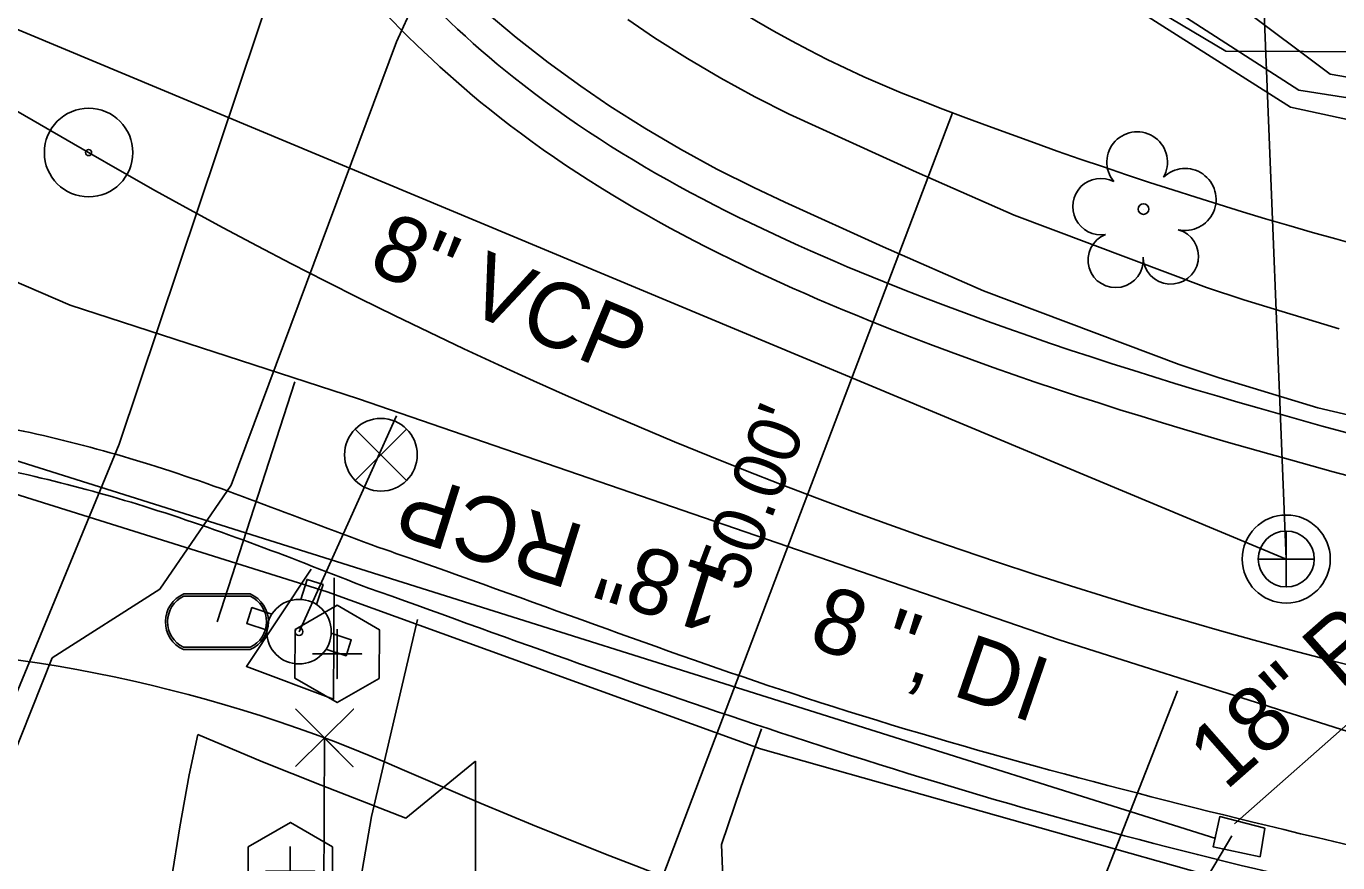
# Model space of a CAD drawing. Extents: x 1614611 to 1617571, y 898867 to 905462.
# Drawn here: x 1616405.6 to 1616485.9, y 901663.2 to 901714.4 of the extents above; entities that cross this region are included whole.
import ezdxf

# ---------------------------------------------------------------- set-up
doc = ezdxf.new("R2010")
doc.units = 0
for name, color, linetype in [('Exist Boundary Watershed Residential C 05', 7, 'Continuous'), ('Exist Horizontal Alignment Tick Label', 7, 'Continuous'), ('Exist Right of Way Width CELL', 7, 'Continuous'), ('Exist Survey Centerline Point CELL', 7, 'Continuous'), ('Exist Utilities Gas UG Line SUE LOS B', 7, 'Continuous'), ('Exist Utilities Sanitary Sewer Manhole Leader', 7, 'Continuous'), ('Exist Utilities Sanitary Sewer UG Line', 7, 'Continuous'), ('Exist Utilities Sanitary Sewer UG Line Text', 7, 'Continuous'), ('Exist Utilities Telephone UG FO SUE LOS B', 7, 'Continuous'), ('Exist Utilities TV UG FO Cable SUE LOS B', 7, 'Continuous'), ('Exist Utilities Water UG Line SUE LOS B', 7, 'Continuous'), ('Exist Utilities Water UG Line SUE LOS B Text', 7, 'Continuous'), ('Exist Vegetation Tree CELL', 7, 'Continuous'), ('Old_Level_21', 7, 'Continuous'), ('Prop Drainage Structure Catch Basin Grate 840 03E Label', 7, 'Continuous'), ('Prop Drainage Structure Catch Basin Open Throat 4 CELL', 7, 'Continuous'), ('Prop Drainage Structure Drop Inlet Grate 3 Narrow Slots and Sag Grates 840 24 Label', 7, 'Continuous'), ('Prop Drainage Structure Pipe Alternate 30in Label', 7, 'Continuous'), ('Prop Drainage Structure Pipe Stub Out CELL', 7, 'Continuous'), ('Prop Drainage Structure Tops and Inverts LABEL', 7, 'Continuous'), ('Prop Earthen Structure Base Ditch Detail CELL', 7, 'Continuous'), ('Prop Earthen Structure Head Ditch Label', 7, 'Continuous'), ('Prop Earthen Structure V Ditch Detail Label', 7, 'Continuous'), ('Prop Erosion Embankment Toe Protection with Rip Rap 3 Detail CELL', 7, 'Continuous'), ('Prop Plan Preparation Drainage Notes Label', 7, 'Continuous'), ('Prop SS Transition Line', 7, 'Continuous'), ('Raster_Level_2', 7, 'Continuous'), ('Scratch_Level_1', 7, 'Continuous'), ('Scratch_Level_9', 7, 'Continuous')]:
    doc.layers.add(name, color=color, linetype=linetype)

# ---------------------------------------------------------------- blocks, each defined once
blk = doc.blocks.new('EXIST UTILITIES SANITARY SEWER MANHOLE')
at = {"layer": 'Old_Level_21'}
blk.add_lwpolyline([(0, 0.03425), (0, -0.03425), (0, 0), (0.03425, 0), (-0.03425, 0)], dxfattribs=at)
for radius in [0.05389, 0.03425]:
    blk.add_circle((0, 0), radius, dxfattribs=at)
blk = doc.blocks.new('EXIST SURVEY CENTERLINE POINT')
at = {"layer": 'Exist Survey Centerline Point CELL'}
for radius in [0.0542, 0.00375]:
    blk.add_circle((0, 0), radius, dxfattribs=at)
blk = doc.blocks.new('EXIST UTILITIES SANITARY SEWER CLEAN-OUT')
at = {"layer": 'Prop Drainage Structure Pipe Stub Out CELL'}
blk.add_line((0, 0), (0, 0), dxfattribs=at)
blk.add_lwpolyline([(-0.0516, 0.0299), (-0.0517, -0.0297), (-0.0001, -0.0596), (0.0516, -0.0299), (0.0517, 0.0297), (0.0001, 0.0596)], close=True, dxfattribs=at)
blk.add_lwpolyline([(0, 0.0302), (0, -0.0302), (0, 0), (0.0302, 0), (-0.0302, 0)], dxfattribs=at)
blk = doc.blocks.new('EXIST UTILITIES WATER METER')
at = {"layer": 'Prop SS Transition Line'}
blk.add_line((0, 0), (0, 0), dxfattribs=at)
for points in [[(-0.0408, 0.034), (0.0408, 0.034)], [(-0.0408, 0.0312), (0.0408, 0.0312)], [(0.0408, -0.0312), (-0.0413, -0.0312)], [(0.0408, -0.034), (-0.0413, -0.034)]]:
    blk.add_lwpolyline(points, dxfattribs=at)
for centre, radius, start, end in [((-0.0261, -0.0001), 0.0371, 113.178, 245.9794), ((0.0259, 0), 0.0371, 293.6483, 66.3084), ((-0.0259, -0.0001), 0.0347, 115.3009, 243.7824), ((0.0261, 0), 0.0345, 295.1272, 64.8728)]:
    blk.add_arc(centre, radius, start, end, dxfattribs=at)

msp = doc.modelspace()

# ---------------------------------------------------------------- linework, layer by layer
at = {"layer": 'Exist Boundary Watershed Residential C 05'}
msp.add_line((1616427.974, 901679.501), (1616426.531, 901679.995), dxfattribs=at)
for points in [[(1616499.205, 901686.104), (1616458.121, 901698.743), (1616435.429, 901711.261), (1616421.114, 901726.337), (1616409.376, 901744.292), (1616402.266, 901762.223), (1616399.824, 901773.888)], [(1616426.531, 901679.995), (1616412.776, 901685.013), (1616400.116, 901688.02), (1616382.987, 901689.032), (1616360.607, 901685.803)], [(1616576.436, 901651.141), (1616560.362, 901651.873), (1616541.572, 901653.197), (1616514.262, 901656.474), (1616480.87, 901662.803), (1616452.549, 901670.884), (1616427.974, 901679.501)]]:
    msp.add_spline(points, degree=3, dxfattribs=at)
at = {"layer": 'Exist Right of Way Width CELL'}
for p in [(1616462.305, 901709.099), (1616444.555, 901662.356)]:
    msp.add_line(p, (1616453.449, 901685.778), dxfattribs=at)
at = {"layer": 'Exist Utilities Gas UG Line SUE LOS B'}
for points in [[(1616326.476, 901676.736), (1616348.676, 901680.409), (1616373.137, 901686.793), (1616383.025, 901688.182), (1616402.076, 901686.65), (1616424.003, 901679.778), (1616450.549, 901670.159), (1616479.448, 901661.996), (1616512.172, 901655.218), (1616540.791, 901649.287), (1616561.301, 901640.128), (1616569.634, 901633.987), (1616582.757, 901628.459), (1616598.916, 901622.957)], [(1616431.279, 901621.331), (1616424.74, 901628.52), (1616423.23, 901645.841), (1616426.723, 901666.015), (1616429.548, 901678.085)]]:
    msp.add_lwpolyline(points, dxfattribs=at)
at = {"layer": 'Exist Utilities Sanitary Sewer Manhole Leader'}
msp.add_lwpolyline([(1616482.734, 901681.778), (1616481.328, 901716.774), (1616482.574, 901722.644)], dxfattribs=at)
at = {"layer": 'Exist Utilities Sanitary Sewer UG Line'}
msp.add_line((1616378.522, 901725.261), (1616482.734, 901681.778), dxfattribs=at)
at = {"layer": 'Exist Utilities Telephone UG FO SUE LOS B'}
msp.add_lwpolyline([(1616403.027, 901799.886), (1616405.042, 901786.962), (1616407.42, 901779.597), (1616413.723, 901777.142), (1616420.336, 901772.018), (1616441.685, 901749.86), (1616460.622, 901734.034), (1616479.889, 901715.599), (1616485.431, 901711.46), (1616493.523, 901710.046), (1616500.245, 901708.454), (1616507.394, 901707.167), (1616536.687, 901701.346), (1616564.858, 901705.848), (1616589.379, 901702.098), (1616608.135, 901703.051), (1616664.776, 901704.154), (1616671.11, 901705.313), (1616671.11, 901705.313), (1616675.412, 901706.022)], dxfattribs=at)
at = {"layer": 'Exist Utilities TV UG FO Cable SUE LOS B'}
msp.add_lwpolyline([(1616322.444, 901658.273), (1616339.946, 901658.826), (1616355.221, 901659.676), (1616371.625, 901659.727), (1616395.682, 901655.657), (1616398.624, 901656.007), (1616399.566, 901656.627), (1616407.168, 901675.727), (1616413.759, 901679.936), (1616418.141, 901686.302), (1616428.261, 901713.431), (1616435.829, 901730.04), (1616439.688, 901732.7), (1616443.775, 901733.977), (1616446.881, 901732.87), (1616463.4, 901722.178), (1616479.028, 901712.875), (1616493.292, 901712.8)], dxfattribs=at)
at = {"layer": 'Exist Utilities Water UG Line SUE LOS B'}
msp.add_line((1616471.106, 901661.04), (1616476.068, 901673.701), dxfattribs=at)
msp.add_lwpolyline([(1616377.759, 901712.494), (1616386.979, 901706.494), (1616408.272, 901697.324), (1616425.929, 901691.577), (1616468.832, 901676.829), (1616508.937, 901664.099), (1616510.824, 901664.64), (1616537.41, 901680.966), (1616540.697, 901682.616)], dxfattribs=at)
at = {"layer": 'Exist Vegetation Tree CELL'}
msp.add_line((1616473.988, 901703.202), (1616473.988, 901703.202), dxfattribs=at)
msp.add_circle((1616473.988, 901703.202), 0.326, dxfattribs=at)
for centre, radius, start, end in [((1616473.603, 901706.076), 1.856, 330.16508, 219.71335), ((1616476.537, 901703.791), 1.899, 257.1011, 134.19993), ((1616471.383, 901703.356), 1.727, 62.66361, 279.3457), ((1616472.284, 901700.082), 1.689, 111.56708, 6.23104), ((1616475.661, 901700.303), 1.698, 181.28216, 74.55999)]:
    msp.add_arc(centre, radius, start, end, dxfattribs=at)
at = {"layer": 'Prop Drainage Structure Catch Basin Grate 840 03E Label'}
for points in [[(1616454.198, 901982.473), (1616452.086, 901959.007), (1616448.146, 901937.936), (1616436.912, 901904.437), (1616414.57, 901852.232), (1616406.707, 901821.065), (1616409.297, 901784.964), (1616413.113, 901774.573), (1616426.106, 901752.303), (1616435.595, 901746.317), (1616447.342, 901733.779), (1616483.503, 901710.483), (1616530.045, 901703.192), (1616556.282, 901703.485), (1616583.9, 901707.287), (1616594.216, 901733.689), (1616605.43, 901786.911), (1616617.418, 901849.024), (1616627.719, 901895.279)], [(1616321.847, 901655.537), (1616340.377, 901656.934), (1616355.031, 901659.841), (1616370.995, 901660.637), (1616397.99, 901656.609), (1616411.28, 901688.81), (1616423.429, 901725.109), (1616429.096, 901738.021), (1616434.179, 901742.072), (1616436.044, 901741.857), (1616447.032, 901732.283), (1616482.999, 901709.432), (1616531.146, 901699.008), (1616556.379, 901700.279), (1616584.941, 901705.972), (1616596.346, 901733.023), (1616606.817, 901786.738), (1616620.068, 901848.21), (1616628.54, 901895.318)]]:
    msp.add_lwpolyline(points, dxfattribs=at)
at = {"layer": 'Prop Drainage Structure Catch Basin Open Throat 4 CELL'}
msp.add_lwpolyline([(1616481.128, 901663.547), (1616481.419, 901665.293), (1616478.658, 901666.005), (1616478.255, 901664.159), (1616481.128, 901663.547)], dxfattribs=at)
at = {"layer": 'Prop Drainage Structure Pipe Alternate 30in Label'}
msp.add_line((1616423.205, 901496.843), (1616423.837, 901670.831), dxfattribs=at)
at = {"layer": 'Prop Drainage Structure Tops and Inverts LABEL'}
msp.add_line((1616423.837, 901670.831), (1616423.837, 901670.831), dxfattribs=at)
msp.add_lwpolyline([(1616422.076, 901672.605), (1616425.599, 901669.056), (1616423.837, 901670.831), (1616425.612, 901672.592), (1616422.063, 901669.069)], dxfattribs=at)
at = {"layer": 'Prop Earthen Structure Base Ditch Detail CELL'}
for q in [(1616428.254, 901690.552), (1616422.285, 901677.33)]:
    msp.add_line((1616422.285, 901677.33), q, dxfattribs=at)
for points in [[(1616423.362, 901678.991), (1616423.759, 901680.216), (1616422.784, 901680.532), (1616422.387, 901679.308)], [(1616420.624, 901678.407), (1616419.399, 901678.804), (1616419.083, 901677.829), (1616420.332, 901677.425)], [(1616424.263, 901677.228), (1616425.487, 901676.831), (1616425.171, 901675.856), (1616423.923, 901676.261)]]:
    msp.add_lwpolyline(points, dxfattribs=at)
for radius in [1.977, 0.243]:
    msp.add_circle((1616422.285, 901677.33), radius, dxfattribs=at)
at = {"layer": 'Prop Earthen Structure Head Ditch Label'}
for centre, radius, start, end in [((1616485.672, 901775.109), 70, 184.91039, 248.76546), ((1616560.484, 901967.642), 276.557, 248.76546, 268.51667), ((1616392.442, 901586.484), 90, 66.2087, 113.6264), ((1616560.484, 901967.642), 326.557, 246.2087, 265.2858)]:
    msp.add_arc(centre, radius, start, end, dxfattribs=at)
at = {"layer": 'Prop Earthen Structure V Ditch Detail Label'}
msp.add_line((1616417.264, 901677.939), (1616422.02, 901692.622), dxfattribs=at)
msp.add_lwpolyline([(1616428.873, 901689.735), (1616425.723, 901686.585), (1616427.298, 901688.16), (1616428.873, 901686.585), (1616425.723, 901689.735)], dxfattribs=at)
msp.add_circle((1616427.298, 901688.16), 2.227, dxfattribs=at)
at = {"layer": 'Prop Erosion Embankment Toe Protection with Rip Rap 3 Detail CELL'}
for p, q in [((1616400.137, 901689.313), (1616478.429, 901664.667)), ((1616479.56, 901665.561), (1616500.338, 901683.896))]:
    msp.add_line(p, q, dxfattribs=at)
at = {"layer": 'Prop Plan Preparation Drainage Notes Label'}
msp.add_lwpolyline([(1616479.393, 901664.827), (1616463.567, 901638.167), (1616462.425, 901632.862)], dxfattribs=at)
at = {"layer": 'Raster_Level_2'}
msp.add_line((1616381.205, 901722.985), (1616409.402, 901706.662), dxfattribs=at)
msp.add_arc((1616560.484, 901967.642), 301.557, 239.93333, 268.51667, dxfattribs=at)
at = {"layer": 'Scratch_Level_1'}
for points in [[(1616490.776, 901689.602), (1616484.675, 901691.031), (1616478.617, 901692.877), (1616476.176, 901693.692), (1616464.189, 901698.19), (1616458.042, 901700.897), (1616452.038, 901703.629), (1616450.128, 901704.517), (1616447.869, 901705.65), (1616445.64, 901706.863), (1616443.453, 901708.151), (1616441.315, 901709.508), (1616439.535, 901710.717), (1616437.536, 901712.174), (1616435.586, 901713.701), (1616433.691, 901715.294)], [(1616442.412, 901714.807), (1616444.061, 901713.687), (1616446.062, 901712.417), (1616448.104, 901711.214), (1616450.185, 901710.081), (1616452.303, 901709.02), (1616454.127, 901708.172), (1616460.086, 901705.46), (1616466.076, 901702.822), (1616477.847, 901698.405), (1616480.137, 901697.64), (1616485.975, 901695.862)], [(1616423.038, 901681.158), (1616419.063, 901675.205), (1616424.397, 901673.198), (1616424.444, 901680.629)], [(1616448.154, 901664.293), (1616449.337, 901667.786), (1616450.6, 901671.381)], [(1616412.253, 901633.969), (1616412.563, 901640.017), (1616412.82, 901644.408), (1616413.119, 901648.794), (1616413.462, 901653.175), (1616413.689, 901655.803), (1616414.047, 901659.005), (1616414.479, 901662.199), (1616414.984, 901665.385), (1616415.561, 901668.56), (1616416.086, 901671.026)], [(1616433.098, 901669.403), (1616428.833, 901665.903), (1616423.649, 901667.927), (1616420.048, 901669.36), (1616416.086, 901671.026)], [(1616433.067, 901629.614), (1616433.076, 901644.726), (1616433.098, 901669.403)], [(1616443.093, 901629.58), (1616443.075, 901632.906), (1616443.048, 901637.997), (1616443.015, 901644.283), (1616448.973, 901644.349), (1616448.154, 901664.293)]]:
    msp.add_lwpolyline(points, dxfattribs=at)
at = {"layer": 'Scratch_Level_9'}
for points in [[(1616498.764, 901683.663), (1616457.124, 901696.407), (1616433.94, 901709.316), (1616419.257, 901724.86), (1616407.158, 901743.227), (1616399.807, 901761.536), (1616397.325, 901773.434)], [(1616600.703, 901615.071), (1616596.491, 901640.707), (1616577.816, 901651.88), (1616577.758, 901653.582), (1616560.382, 901654.399), (1616541.66, 901655.742), (1616514.624, 901658.966), (1616481.568, 901665.456), (1616453.293, 901673.284), (1616429.007, 901681.848), (1616427.559, 901682.356), (1616413.543, 901687.442), (1616400.429, 901690.536), (1616382.846, 901691.642), (1616359.811, 901688.156), (1616349.758, 901685.257), (1616334.537, 901681.299), (1616320.225, 901678.765)]]:
    msp.add_spline(points, degree=3, dxfattribs=at)

# ---------------------------------------------------------------- block references
at = {"layer": 'Exist Horizontal Alignment Tick Label', "xscale": 50, "yscale": 50, "rotation": 1.7967031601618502e-12}
msp.add_blockref('EXIST SURVEY CENTERLINE POINT', (1616409.402, 901706.662), dxfattribs=at)
at = {"layer": 'Old_Level_21', "xscale": 50, "yscale": 50}
msp.add_blockref('EXIST UTILITIES SANITARY SEWER MANHOLE', (1616482.734, 901681.778), dxfattribs=at)
at = {"layer": 'Prop Drainage Structure Pipe Stub Out CELL', "xscale": 50, "yscale": 50}
for p in [(1616424.62, 901675.966), (1616421.75, 901662.667)]:
    msp.add_blockref('EXIST UTILITIES SANITARY SEWER CLEAN-OUT', p, dxfattribs=at)
at = {"layer": 'Prop SS Transition Line', "xscale": 50, "yscale": 50}
msp.add_blockref('EXIST UTILITIES WATER METER', (1616417.264, 901677.939), dxfattribs=at)

# ---------------------------------------------------------------- texts
at = {"layer": 'Exist Right of Way Width CELL'}
msp.add_text("50.00'", height=3.2, rotation=69.20629, dxfattribs=at).set_placement((1616449.483, 901679.63))
at = {"layer": 'Exist Utilities Sanitary Sewer UG Line Text'}
msp.add_text('8" VCP', height=4, rotation=337.35141, dxfattribs=at).set_placement((1616426.406, 901699.452))
at = {"layer": 'Exist Utilities Water UG Line SUE LOS B Text'}
msp.add_text('8 ", DI', height=4, rotation=341.02948, dxfattribs=at).set_placement((1616453.353, 901676.501))
at = {"layer": 'Prop Drainage Structure Drop Inlet Grate 3 Narrow Slots and Sag Grates 840 24 Label'}
for rotation, p in [(162.52621, (1616448.838, 901680.94)), (41.42595, (1616479.021, 901667.545))]:
    msp.add_text('18" RCP', height=4, rotation=rotation, dxfattribs=at).set_placement(p)

doc.saveas('drawing.dxf')
